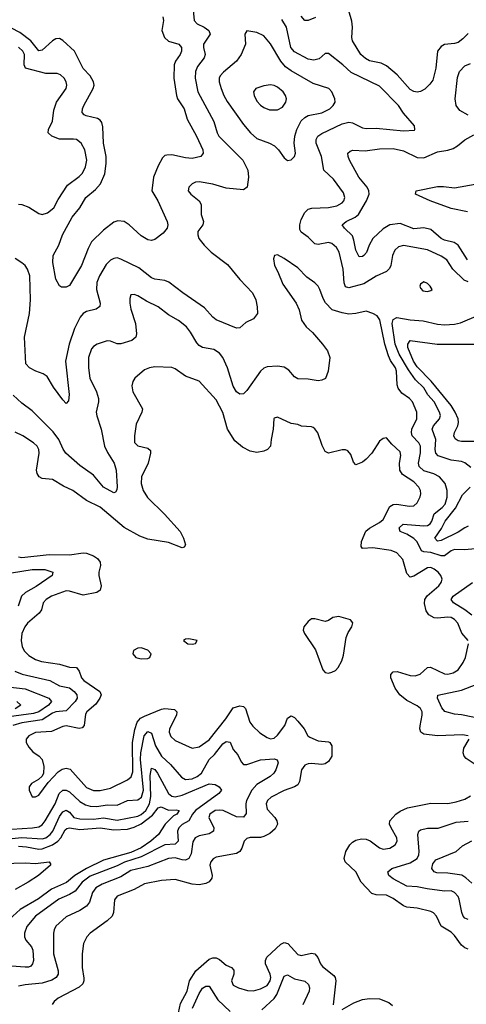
# Model space of a CAD drawing. Header units: inches. Extents: x 1308407 to 1441228, y 959628 to 1036311.
# Tile 649 of 656: x 1405697 to 1408318, y 1003533 to 1009314. Entities that reach past the tile are written whole.
import ezdxf

# ---------------------------------------------------------------- set-up
doc = ezdxf.new("R2010")
doc.units = ezdxf.units.IN
doc.header["$MEASUREMENT"] = 0
doc.layers.add('B4000', color=7, linetype='Continuous')

msp = doc.modelspace()

# ---------------------------------------------------------------- linework, layer by layer
at = {"layer": 'B4000', "color": 5}
for points, elevation in [([(1406714.3, 1009390), (1406720.3, 1009310), (1406739.5, 1009290), (1406780.9, 1009270), (1406808, 1009250), (1406815.8, 1009230), (1406775.4, 1009170), (1406775.2, 1009150), (1406786.3, 1009110), (1406780.5, 1009090), (1406741.2, 1009038.8), (1406728.8, 1009010), (1406727.3, 1008970), (1406742, 1008890), (1406835.8, 1008715.8), (1406856.4, 1008650), (1406866.9, 1008630), (1407007.5, 1008490), (1407035.5, 1008430), (1407040.7, 1008390), (1407032.2, 1008330), (1407010, 1008314.7), (1406910, 1008324.3), (1406830, 1008349), (1406750, 1008361.6), (1406730, 1008359.3), (1406710, 1008349.7), (1406690.3, 1008330), (1406686, 1008310), (1406701.1, 1008290), (1406750.3, 1008250), (1406762.8, 1008230), (1406763.2, 1008170), (1406776, 1008130), (1406771.6, 1008110), (1406742.3, 1008070), (1406742.2, 1008050), (1406749.4, 1008030), (1406780.5, 1007990), (1406821, 1007950), (1406916.3, 1007876.3), (1406988.7, 1007788.7), (1407064, 1007710), (1407083.2, 1007670), (1407091.8, 1007628.2), (1407092.4, 1007590), (1407070, 1007558), (1407024.6, 1007535.4), (1406990, 1007505.6), (1406970, 1007503), (1406850, 1007552.4), (1406830, 1007567.1), (1406781.6, 1007621.6), (1406654.5, 1007710), (1406573, 1007773), (1406550, 1007782.2), (1406490, 1007790.6), (1406470, 1007798.2), (1406396.6, 1007856.6), (1406290, 1007908.7), (1406270, 1007915.1), (1406250, 1007912.6), (1406230, 1007901.7), (1406203.8, 1007876.2), (1406165.5, 1007810), (1406150, 1007772), (1406148.8, 1007730), (1406170.2, 1007650), (1406167, 1007630), (1406145.5, 1007614.5), (1406090, 1007600.7), (1406070, 1007588.8), (1406052, 1007568), (1406019.2, 1007500.8), (1405987.2, 1007410), (1405966.4, 1007310), (1405987, 1007113), (1405983.7, 1007076.3), (1405970, 1007061.6), (1405950, 1007081.6), (1405896.4, 1007156.4), (1405859, 1007219), (1405835.3, 1007235.3), (1405792.3, 1007250), (1405754.5, 1007270), (1405733.3, 1007293.3), (1405726.3, 1007450), (1405754, 1007590), (1405759.8, 1007670), (1405756.8, 1007810), (1405743.1, 1007850), (1405729.7, 1007870), (1405710, 1007887.3), (1405670, 1007912.9)], 2640), ([(1406536.9, 1009330), (1406541.6, 1009310), (1406531.8, 1009250), (1406546.3, 1009210), (1406570, 1009187.5), (1406631.8, 1009170), (1406647.5, 1009150), (1406647.2, 1009130), (1406639.8, 1009110), (1406611.6, 1009070), (1406604.7, 1009050), (1406601.5, 1008970), (1406617, 1008870), (1406624.2, 1008850), (1406663, 1008790), (1406681, 1008730), (1406734.5, 1008630), (1406771.4, 1008550), (1406774.9, 1008530), (1406760.7, 1008510), (1406710, 1008499.8), (1406670, 1008502.3), (1406590, 1008520.3), (1406560.4, 1008519.6), (1406550, 1008516.3), (1406536.3, 1008503.7), (1406510, 1008456.9), (1406482.5, 1008390), (1406473.4, 1008310), (1406507.8, 1008250), (1406561.9, 1008130), (1406566.6, 1008110), (1406563.5, 1008090), (1406539.5, 1008060.5), (1406490, 1008023.5), (1406470, 1008017.6), (1406450, 1008021), (1406410, 1008044.8), (1406340.3, 1008110), (1406310, 1008129.1), (1406273.6, 1008133.6), (1406250, 1008126.1), (1406190, 1008079.2), (1406119.4, 1008010), (1406098.8, 1007970), (1406059.3, 1007870), (1405990, 1007754.3), (1405970, 1007743.5), (1405943.3, 1007743.3), (1405930, 1007751.8), (1405909.8, 1007789.8), (1405890.8, 1007889.2), (1405893.3, 1007930), (1405927.1, 1007990), (1405947.8, 1008050), (1406005.7, 1008154.3), (1406050.9, 1008209.1), (1406085.2, 1008270), (1406142.5, 1008317.5), (1406170.9, 1008350), (1406196.4, 1008410), (1406204.6, 1008470), (1406204.1, 1008510), (1406189.9, 1008590), (1406184.6, 1008684.6), (1406178.8, 1008710), (1406170, 1008723.5), (1406153.8, 1008733.9), (1406087, 1008750), (1406075.8, 1008755.8), (1406064.8, 1008770), (1406065.8, 1008790), (1406073.6, 1008810), (1406129.2, 1008910), (1406134.5, 1008930), (1406131.1, 1008950), (1406110, 1008984.5), (1406070, 1009026.8), (1406018.7, 1009130), (1405950, 1009192.2), (1405930, 1009203.7), (1405910, 1009201.7), (1405890, 1009190.5), (1405830, 1009135.9), (1405810, 1009131.4), (1405762.9, 1009190), (1405698, 1009238), (1405650, 1009264.2)], 2620), ([(1407433.3, 1009326.7), (1407390, 1009309.8), (1407370, 1009309.8), (1407350, 1009335.1)], 2620), ([(1408330, 1009233.3), (1408298.6, 1009201.4), (1408270, 1009181), (1408250, 1009174), (1408190, 1009168.4), (1408170, 1009157.4), (1408149.1, 1009130), (1408138.8, 1009030), (1408121.2, 1008958.8), (1408104.9, 1008935.1), (1408074.3, 1008905.7), (1408050, 1008891.7), (1408030, 1008888.4), (1408010, 1008892.9), (1407990, 1008904.5), (1407913.2, 1008990), (1407850, 1009042.9), (1407819.1, 1009059.1), (1407750, 1009072.8), (1407726, 1009086), (1407699.5, 1009110), (1407650.7, 1009190), (1407645.7, 1009210), (1407649.8, 1009270), (1407645.8, 1009305.8), (1407630, 1009366)], 2620), ([(1408330, 1007775.8), (1408305.3, 1007785.3), (1408239.9, 1007850), (1408203.7, 1007903.7), (1408170, 1007926), (1408090, 1007963.2), (1407950, 1007988.9), (1407920.1, 1007979.9), (1407899.4, 1007960.6), (1407885.4, 1007930), (1407875.9, 1007870), (1407867.1, 1007852.9), (1407850, 1007836.4), (1407790, 1007807.9), (1407717.6, 1007762.4), (1407630, 1007740.5), (1407610, 1007745.8), (1407601.3, 1007770), (1407596.7, 1007850), (1407571.7, 1007950), (1407556.8, 1007976.8), (1407530, 1007999.5), (1407510, 1008005.2), (1407450, 1007994.6), (1407430, 1007997.2), (1407390, 1008036.8), (1407350, 1008066.2), (1407342.3, 1008082.3), (1407340.9, 1008110), (1407350, 1008141.3), (1407370, 1008181.7), (1407390, 1008200.7), (1407411.8, 1008208.2), (1407510, 1008211.3), (1407558.6, 1008221.4), (1407590, 1008238.5), (1407599.3, 1008250), (1407606, 1008270), (1407598.5, 1008298.5), (1407538.2, 1008378.2), (1407481.6, 1008430), (1407468.7, 1008510), (1407436.5, 1008590), (1407437.3, 1008610), (1407447, 1008630), (1407470, 1008646.8), (1407590, 1008702), (1407630, 1008711.7), (1407650, 1008707.6), (1407710, 1008679.7), (1407730, 1008675.8), (1407790, 1008677), (1407950, 1008661.8), (1408013.6, 1008666.4), (1408017.2, 1008670), (1408013.6, 1008690), (1407950, 1008764.7), (1407921.1, 1008810), (1407810, 1008924.8), (1407643.5, 1009003.5), (1407592.9, 1009050), (1407510, 1009115.8), (1407490, 1009116.2), (1407454.7, 1009085.3), (1407423.7, 1009076.3), (1407390, 1009083.2), (1407310, 1009125.2), (1407289.4, 1009150), (1407263.2, 1009270), (1407235.3, 1009315.3)], 2640), ([(1405690, 1008230.2), (1405710, 1008228.3), (1405750, 1008213), (1405810, 1008175.6), (1405830, 1008171.1), (1405860.7, 1008179.3), (1405897.2, 1008210), (1405922.5, 1008257.5), (1405978.1, 1008341.9), (1406047.1, 1008392.8), (1406066.4, 1008413.6), (1406084.1, 1008450), (1406090.7, 1008490), (1406079.4, 1008550), (1406057.2, 1008590), (1406030, 1008609.8), (1406013, 1008613), (1405930, 1008612.1), (1405886.3, 1008630), (1405865.1, 1008650), (1405865.7, 1008670), (1405890, 1008718.8), (1405897.3, 1008782.7), (1405912.6, 1008830), (1405970.6, 1008910), (1405974.4, 1008930), (1405970.8, 1008950), (1405959.1, 1008970), (1405936.2, 1008990), (1405917.4, 1008997.4), (1405850, 1008997.5), (1405731.2, 1009030), (1405724.1, 1009050), (1405725.2, 1009110), (1405716.5, 1009130), (1405690, 1009152.6)], 2640), ([(1408330, 1008754.1), (1408280.7, 1008780.7), (1408259.5, 1008810), (1408253.2, 1008850), (1408265.9, 1008974.1), (1408279.1, 1009010), (1408310, 1009042.7), (1408342.5, 1009057.5)], 2620), ([(1408324.6, 1007904.6), (1408270, 1007990.5), (1408246.7, 1008006.8), (1408190, 1008019.9), (1408170, 1008028.9), (1408110, 1008082.5), (1408070, 1008093), (1408010, 1008086.6), (1407930, 1008117.3), (1407870, 1008109.9), (1407830, 1008086.5), (1407770, 1008029.8), (1407747.9, 1007990), (1407731.8, 1007948.2), (1407717.6, 1007930), (1407710, 1007922.8), (1407690, 1007922.2), (1407670, 1007960.5), (1407659.3, 1008019.3), (1407650, 1008044.2), (1407603.1, 1008090), (1407589.7, 1008110), (1407612.6, 1008130), (1407665.7, 1008154.3), (1407685.4, 1008170), (1407732.4, 1008250), (1407747.7, 1008290), (1407746.3, 1008310), (1407736.3, 1008330), (1407687.6, 1008390), (1407632.1, 1008490), (1407624.4, 1008510), (1407623.9, 1008530), (1407636.9, 1008543.1), (1407651.6, 1008548.4), (1407724.5, 1008544.5), (1407810, 1008555.4), (1407890, 1008557.9), (1407950, 1008544.6), (1408030, 1008505.8), (1408070, 1008503.9), (1408150, 1008537.8), (1408210, 1008547.3), (1408241.9, 1008558.1), (1408267, 1008573), (1408310, 1008609.4), (1408362.6, 1008637.4)], 2620), ([(1408325.8, 1008185.8), (1408230, 1008206.2), (1408106.2, 1008250), (1408020.5, 1008290), (1408024.5, 1008310), (1408150, 1008334.8), (1408184.6, 1008335.4), (1408250, 1008326.2), (1408370, 1008349.3)], 2580), ([(1408370, 1006207.9), (1408310, 1006201.6), (1408250, 1006202.6), (1408230, 1006195.9), (1408190, 1006165.8), (1408170, 1006167), (1408110, 1006186), (1408068.9, 1006188.9), (1408056.4, 1006196.4), (1408030, 1006247.9), (1408010, 1006268.2), (1407970, 1006293.3), (1407929.7, 1006310), (1407924.3, 1006330), (1407948.8, 1006351.2), (1408070, 1006341.7), (1408090, 1006344.3), (1408106.4, 1006353.6), (1408116.9, 1006370), (1408130, 1006412.7), (1408177.6, 1006450), (1408195, 1006470), (1408206, 1006510), (1408205.3, 1006550), (1408195.4, 1006590), (1408160.8, 1006630), (1408128.5, 1006648.5), (1408070, 1006665.1), (1408042.6, 1006690), (1408038.8, 1006710), (1408049.9, 1006770.1), (1408049.9, 1006810), (1408040.5, 1006830), (1408001.3, 1006870), (1407996.1, 1006890), (1407999.4, 1006910), (1408027.4, 1006970), (1408028.1, 1007010), (1408002, 1007070), (1407985.8, 1007090), (1407940.9, 1007120.9), (1407919.3, 1007150), (1407913.1, 1007170), (1407907.9, 1007250), (1407902.1, 1007270), (1407873.4, 1007313.4), (1407861, 1007341), (1407839.9, 1007410), (1407811.7, 1007551.6), (1407795, 1007575), (1407769.5, 1007590), (1407730, 1007603.5), (1407670, 1007588.7), (1407630, 1007585.6), (1407590, 1007592.4), (1407531.2, 1007611.2), (1407491.8, 1007651.8), (1407477.7, 1007677.7), (1407459.3, 1007730), (1407448.4, 1007750), (1407430, 1007769.7), (1407383.2, 1007803.2), (1407330, 1007856.5), (1407250, 1007912.8), (1407210, 1007934), (1407192, 1007930), (1407186, 1007910), (1407193, 1007870), (1407212.8, 1007832.8), (1407241.2, 1007761.2), (1407320.9, 1007650), (1407336.9, 1007610), (1407351.6, 1007550), (1407378.9, 1007510), (1407416.7, 1007476.7), (1407475.3, 1007410), (1407504.2, 1007370), (1407517, 1007330), (1407507.7, 1007250), (1407492, 1007208), (1407470, 1007197), (1407450, 1007194), (1407390, 1007203.5), (1407330, 1007205.1), (1407310, 1007217.6), (1407276.9, 1007256.9), (1407250, 1007273.1), (1407210, 1007280.3), (1407150, 1007275.8), (1407130, 1007267.3), (1407110, 1007249.7), (1407030, 1007136.8), (1407010, 1007116.8), (1406990, 1007114.7), (1406970, 1007128.4), (1406950, 1007162.4), (1406917.8, 1007270), (1406889, 1007330), (1406870, 1007355.8), (1406837.3, 1007377.3), (1406770, 1007389.8), (1406750, 1007400.9), (1406736.5, 1007416.5), (1406700.4, 1007480.4), (1406676, 1007510), (1406630, 1007548.9), (1406570, 1007580.7), (1406510, 1007627.9), (1406441.6, 1007661.6), (1406390, 1007693.3), (1406370, 1007701.3), (1406350, 1007698), (1406343.2, 1007676.8), (1406342.8, 1007650), (1406350, 1007614), (1406377.5, 1007530), (1406382.8, 1007470), (1406379.6, 1007450), (1406355.5, 1007430), (1406290, 1007411.4), (1406270, 1007411.6), (1406230, 1007427.6), (1406210, 1007428.5), (1406151.3, 1007408.7), (1406130, 1007395.6), (1406119, 1007381), (1406100.2, 1007330), (1406100.2, 1007270), (1406109.3, 1007210), (1406148.2, 1007130), (1406159.7, 1007090), (1406160.2, 1007070), (1406146.9, 1007010), (1406149.1, 1006989.1), (1406175.1, 1006910), (1406195.7, 1006810), (1406213.1, 1006773.1), (1406252.6, 1006710), (1406264.2, 1006670), (1406268.4, 1006571.6), (1406266.4, 1006553.6), (1406259.3, 1006540.7), (1406250, 1006535.6), (1406189.9, 1006569.9), (1406130, 1006640.4), (1406050, 1006696.5), (1405968.6, 1006768.6), (1405952.8, 1006792.8), (1405927.8, 1006850), (1405894.4, 1006894.4), (1405770, 1007016.8), (1405710, 1007061.7), (1405659.1, 1007110)], 2660), ([(1408344.9, 1006684.9), (1408310, 1006712.5), (1408290, 1006719.4), (1408230, 1006727.5), (1408154.3, 1006754.3), (1408140.2, 1006770), (1408136.4, 1006790), (1408138.7, 1006850), (1408118.8, 1006910), (1408126.3, 1006930), (1408160.7, 1006970), (1408166.9, 1006990), (1408162.1, 1007010), (1408130.8, 1007070), (1408092.3, 1007112.3), (1408070, 1007153.3), (1408019.8, 1007199.8), (1407978.3, 1007258.3), (1407924.3, 1007350), (1407900.9, 1007410), (1407882.4, 1007530), (1407890, 1007553.7), (1407910, 1007565.5), (1407990, 1007551.8), (1408065.8, 1007545.8), (1408150, 1007526.7), (1408190, 1007522.4), (1408250, 1007526.3), (1408285, 1007535), (1408390, 1007578.6)], 2640), ([(1408370, 1006838.2), (1408290, 1006838.5), (1408270, 1006841.6), (1408252.5, 1006852.5), (1408244.9, 1006870), (1408248.5, 1006890), (1408268.9, 1006930), (1408273.1, 1006950), (1408270.7, 1006970), (1408253.5, 1007010), (1408230, 1007048), (1408111.3, 1007191.3), (1408030, 1007275), (1408008, 1007310), (1407975.2, 1007390), (1407974.8, 1007410), (1407990, 1007431), (1408148.4, 1007408.4), (1408430, 1007409.5)], 2620), ([(1408329.7, 1005670), (1408293.1, 1005713.1), (1408269, 1005770), (1408250, 1005793.3), (1408230, 1005803.2), (1408210, 1005806), (1408150, 1005800.2), (1408130, 1005802.5), (1408099.1, 1005819.1), (1408082.9, 1005842.9), (1408072.7, 1005887.3), (1408075.9, 1005910), (1408089.6, 1005930.4), (1408156.5, 1005990), (1408171.8, 1006010), (1408176.8, 1006030), (1408169.8, 1006050), (1408152.9, 1006070), (1408130, 1006088), (1408110, 1006096.8), (1408090, 1006095.9), (1408010, 1006046.3), (1407990, 1006041.8), (1407970, 1006062.6), (1407945.1, 1006145.1), (1407910, 1006184.8), (1407877, 1006197), (1407770, 1006213.5), (1407709.9, 1006209.9), (1407702, 1006222), (1407704.1, 1006250), (1407729.4, 1006310.6), (1407750, 1006328.4), (1407810, 1006361.5), (1407830, 1006379.6), (1407870, 1006455.5), (1407890, 1006467.8), (1407910, 1006470.2), (1407983.1, 1006456.9), (1408010, 1006459), (1408030, 1006477), (1408048, 1006512), (1408051.8, 1006530), (1408048.9, 1006550), (1408039.4, 1006570), (1408010, 1006600.6), (1407944.4, 1006644.4), (1407928.4, 1006670), (1407926.2, 1006710), (1407934.9, 1006754.9), (1407930, 1006777.6), (1407881.5, 1006821.5), (1407850, 1006859.5), (1407830, 1006855.6), (1407810, 1006839.6), (1407763.1, 1006770), (1407730, 1006734), (1407710, 1006717), (1407670, 1006701.2), (1407655.5, 1006715.5), (1407641.5, 1006761.5), (1407623.7, 1006783.7), (1407610, 1006789.3), (1407590, 1006789.4), (1407510, 1006769.5), (1407490, 1006779.3), (1407473.3, 1006813.3), (1407447.7, 1006887.7), (1407430, 1006911.8), (1407418.8, 1006918.8), (1407410, 1006923.6), (1407351.8, 1006928.2), (1407330, 1006937.3), (1407290, 1006944.2), (1407210, 1006979.5), (1407190, 1006974), (1407188.4, 1006970), (1407185.5, 1006910), (1407172.3, 1006850), (1407170, 1006809.6), (1407152.2, 1006790), (1407130, 1006781.7), (1407090, 1006773.7), (1407050, 1006779.8), (1407004.2, 1006804.2), (1406960.8, 1006840.8), (1406916.8, 1006910), (1406890, 1007007.8), (1406850, 1007082.2), (1406751.3, 1007191.3), (1406670, 1007221.4), (1406610, 1007264.4), (1406590, 1007272.4), (1406490, 1007276.4), (1406458.8, 1007270), (1406430, 1007258), (1406372.7, 1007210), (1406360.4, 1007190), (1406355.1, 1007164.9), (1406360.3, 1007130), (1406417.4, 1007030), (1406413.4, 1007010), (1406381, 1006939), (1406370.3, 1006870), (1406371.8, 1006831.8), (1406391.5, 1006811.5), (1406450, 1006797.6), (1406464.1, 1006784.1), (1406465.3, 1006770), (1406452.2, 1006710), (1406411.9, 1006630), (1406409.4, 1006590), (1406421.9, 1006550), (1406447.8, 1006507.8), (1406547.4, 1006410), (1406638.9, 1006310), (1406658.3, 1006270), (1406670.4, 1006230), (1406663.5, 1006216.5), (1406650, 1006214), (1406570, 1006244.1), (1406450, 1006263.2), (1406402.2, 1006282.2), (1406310, 1006333.2), (1406170, 1006452.3), (1406090, 1006490.6), (1406010, 1006550.8), (1405955.2, 1006575.2), (1405890, 1006614.5), (1405830, 1006619.7), (1405812.3, 1006630), (1405800.4, 1006650), (1405796.8, 1006670), (1405811.6, 1006770), (1405809.8, 1006790), (1405800.4, 1006810), (1405778, 1006830), (1405715.1, 1006870), (1405670, 1006892.4)], 2680), ([(1408330, 1006340.3), (1408310, 1006331.6), (1408270, 1006305.3), (1408170, 1006255.9), (1408150, 1006252.1), (1408133.1, 1006270), (1408173.9, 1006326.1), (1408194.1, 1006370), (1408254.6, 1006445.4), (1408295.5, 1006524.5), (1408341.7, 1006570)], 2640), ([(1405690, 1006160.2), (1405710, 1006156.3), (1405870, 1006175), (1405990, 1006171.3), (1406070, 1006183.2), (1406090, 1006182.3), (1406130, 1006166.8), (1406154, 1006150), (1406169.2, 1006130), (1406171.2, 1006110), (1406160.9, 1006070), (1406160.8, 1006050), (1406175.1, 1005990), (1406170, 1005965.4), (1406149.4, 1005950.6), (1406070, 1005936), (1405990, 1005959.5), (1405970, 1005959.9), (1405883.6, 1005930), (1405853.4, 1005910), (1405834.7, 1005890), (1405824.6, 1005850), (1405811.8, 1005830), (1405743.2, 1005770), (1405727.6, 1005750), (1405710.1, 1005710), (1405705.2, 1005670), (1405712.4, 1005632.4), (1405726, 1005606), (1405750, 1005581.7), (1405790, 1005557.5), (1405824.9, 1005544.9), (1405930, 1005530.1), (1405990, 1005513.2), (1406030.1, 1005510.1), (1406046.2, 1005490), (1406060.5, 1005450), (1406073.5, 1005433.5), (1406166.7, 1005370), (1406174.7, 1005350), (1406167.5, 1005330), (1406144, 1005296), (1406092.1, 1005250), (1406083.7, 1005236.3), (1406075.8, 1005170), (1406063.8, 1005156.2), (1406047.1, 1005152.9), (1405970, 1005167.3), (1405950, 1005164.1), (1405884.8, 1005135.2), (1405790, 1005128.2), (1405750.2, 1005110), (1405734.7, 1005090), (1405734.5, 1005070), (1405750, 1005042), (1405774.8, 1005014.8), (1405811.4, 1004990), (1405830.1, 1004970.1), (1405839.3, 1004930), (1405836.9, 1004890), (1405828.3, 1004871.7), (1405807.4, 1004852.6), (1405766, 1004830), (1405752.7, 1004810), (1405752.7, 1004790), (1405770, 1004751), (1405790, 1004750.6), (1405810, 1004760.5), (1405865.3, 1004834.7), (1405922.8, 1004897.2), (1405946, 1004914), (1405970, 1004920.1), (1405992.7, 1004912.7), (1406090, 1004805.6), (1406130, 1004787.7), (1406170, 1004788.6), (1406230, 1004802.5), (1406330, 1004850.1), (1406350.6, 1004869.4), (1406361.2, 1004898.8), (1406359.2, 1005070), (1406373.1, 1005146.9), (1406387.1, 1005190), (1406407, 1005213), (1406430, 1005225.8), (1406530, 1005265.9), (1406550, 1005269.6), (1406604.9, 1005264.9), (1406619.7, 1005250), (1406616.6, 1005230), (1406577.2, 1005150), (1406575.1, 1005130), (1406584.7, 1005104.7), (1406610, 1005081), (1406710, 1005036.3), (1406750, 1005045.1), (1406810, 1005085.2), (1406907.4, 1005210), (1406950, 1005273.8), (1406990, 1005286.4), (1407010, 1005282.4), (1407021.8, 1005270), (1407048.6, 1005190), (1407065.2, 1005165.2), (1407107.3, 1005127.3), (1407150, 1005098.9), (1407170, 1005091.9), (1407190, 1005095.6), (1407210, 1005112.9), (1407253.3, 1005170), (1407270, 1005212.4), (1407290, 1005227.6), (1407310, 1005217.3), (1407330, 1005194.7), (1407367.2, 1005150), (1407388.9, 1005110), (1407400.8, 1005100.7), (1407450, 1005080.5), (1407510, 1005074.2), (1407517.6, 1005070), (1407530.2, 1005050.2), (1407530.2, 1004990), (1407510, 1004959.1), (1407490, 1004945), (1407470, 1004940.7), (1407410, 1004946.8), (1407390, 1004945.2), (1407370, 1004936.5), (1407351.6, 1004910), (1407339.1, 1004840.9), (1407330, 1004822.2), (1407310.7, 1004809.3), (1407250, 1004789.1), (1407174, 1004750), (1407152.6, 1004730), (1407144.5, 1004710), (1407150, 1004678.7), (1407193.8, 1004630), (1407205.5, 1004610), (1407210.3, 1004590), (1407197.2, 1004562.8), (1407164.5, 1004535.5), (1407130, 1004517.4), (1407110, 1004512.4), (1407050, 1004512.2), (1407030, 1004507.4), (1407014.4, 1004490), (1407001.8, 1004450), (1406990.2, 1004430), (1406970, 1004418.7), (1406850, 1004396.8), (1406832.6, 1004387.4), (1406819.1, 1004370), (1406814, 1004350), (1406827.3, 1004290), (1406825.5, 1004274.5), (1406808.7, 1004251.3), (1406790, 1004242.3), (1406750, 1004235), (1406710, 1004239.2), (1406610, 1004265.4), (1406530, 1004260.8), (1406430, 1004239.9), (1406370, 1004207.2), (1406270, 1004168.7), (1406252.8, 1004147.2), (1406248.7, 1004071.3), (1406239.7, 1004050), (1406210, 1004022.4), (1406111.4, 1003950), (1406091.4, 1003928.6), (1406072.1, 1003890), (1406063.5, 1003830), (1406063.9, 1003750), (1406073.8, 1003686.1), (1406074.2, 1003670), (1406067.5, 1003652.5), (1406046, 1003634), (1405922.3, 1003570), (1405899.1, 1003550), (1405888.1, 1003531.9)], 2680), ([(1405650, 1006066.8), (1405770, 1006086.2), (1405845.5, 1006085.5), (1405892.2, 1006070), (1405887.4, 1006050), (1405794, 1005986), (1405731.8, 1005950), (1405707.2, 1005930), (1405687.5, 1005870)], 2660), ([(1408350, 1005818.4), (1408309.9, 1005850), (1408244.1, 1005890), (1408228.8, 1005910), (1408241.5, 1005930), (1408355.6, 1006010)], 2660), ([(1408329.7, 1005109.7), (1408296.2, 1005116.2), (1408150, 1005109.9), (1408070, 1005119), (1408051.1, 1005130), (1408046, 1005150), (1408047.4, 1005167.4), (1408059.7, 1005230), (1408058.8, 1005250), (1408050.6, 1005270), (1408030, 1005286), (1407970, 1005316.8), (1407929.2, 1005350), (1407900.2, 1005390), (1407874.6, 1005450), (1407874.7, 1005470), (1407890, 1005485.3), (1407912.9, 1005487.1), (1407990, 1005462.7), (1408018.8, 1005461.2), (1408047.9, 1005472.1), (1408090, 1005510.1), (1408108, 1005512), (1408190, 1005473.6), (1408210, 1005471.6), (1408240.6, 1005479.4), (1408270, 1005496.5), (1408300.9, 1005539.1), (1408312.9, 1005570), (1408331.9, 1005650)], 2680), ([(1405668.8, 1005488.8), (1405712.1, 1005472.1), (1405874.3, 1005434.3), (1405930, 1005403.8), (1405990, 1005390.6), (1406017.8, 1005370), (1406032.3, 1005350), (1406034.7, 1005330), (1406022.9, 1005310), (1405970, 1005255.9), (1405910, 1005251.1), (1405890, 1005243.3), (1405830, 1005203.6), (1405710, 1005185.9), (1405657.8, 1005170)], 2660), ([(1405610, 1005399.5), (1405730, 1005385.6), (1405868, 1005330), (1405884.2, 1005310), (1405867.1, 1005290), (1405810, 1005249.7), (1405778.6, 1005241.4), (1405590, 1005214.6)], 2640), ([(1408490.6, 1005190.6), (1408290, 1005233), (1408250, 1005237.5), (1408193, 1005253), (1408174, 1005274), (1408148.7, 1005330), (1408151.2, 1005348.8), (1408290, 1005376.6), (1408375.9, 1005410)], 2660), ([(1405681.2, 1005310), (1405704.2, 1005290), (1405670, 1005267.2)], 2620), ([(1405590, 1004557.5), (1405771.5, 1004568.5), (1405810, 1004574.7), (1405830, 1004587.4), (1405847.1, 1004610), (1405905.8, 1004710), (1405929.4, 1004770.6), (1405950, 1004790.1), (1405970, 1004790.7), (1405990, 1004779.6), (1406050, 1004723.3), (1406083.7, 1004703.7), (1406110, 1004696.1), (1406150, 1004694.8), (1406210, 1004705.1), (1406270, 1004702.9), (1406330, 1004729), (1406390, 1004732.7), (1406411.4, 1004748.6), (1406423.8, 1004790), (1406406.4, 1004970), (1406407.6, 1005010), (1406428.3, 1005110), (1406450, 1005135.6), (1406470, 1005125.3), (1406495.1, 1005050), (1406529, 1004990), (1406581.8, 1004941.8), (1406647.1, 1004867.1), (1406670, 1004852.6), (1406710, 1004856.1), (1406739.5, 1004870), (1406764.6, 1004890), (1406809.3, 1004970), (1406839.9, 1005000.1), (1406890, 1005062.3), (1406910, 1005075.9), (1406932.1, 1005072), (1406950.2, 1005030), (1406978.4, 1004998.4), (1406996.2, 1004956.2), (1407010, 1004941.3), (1407030, 1004941.3), (1407110, 1004968.9), (1407190, 1004973.7), (1407208.8, 1004968.8), (1407213.4, 1004950), (1407200.2, 1004910), (1407188.4, 1004890), (1407168.1, 1004870), (1407090, 1004823), (1407059.4, 1004790), (1407028.8, 1004730), (1407024.7, 1004710), (1407026.2, 1004653.8), (1407010, 1004630.9), (1406970, 1004633.6), (1406890.8, 1004670), (1406870, 1004673.6), (1406844.4, 1004670), (1406813.8, 1004650), (1406807.1, 1004630), (1406837.4, 1004570), (1406835.5, 1004550), (1406810, 1004534.5), (1406750, 1004521.5), (1406726.4, 1004510), (1406713.9, 1004486.1), (1406702.8, 1004417.2), (1406690, 1004389), (1406670, 1004379.9), (1406650, 1004380.9), (1406610, 1004392.6), (1406570, 1004389.9), (1406450, 1004343), (1406350, 1004318), (1406290, 1004281.8), (1406180.8, 1004239.2), (1406143.6, 1004216.5), (1406124.3, 1004190), (1406107.9, 1004132.1), (1406090.2, 1004110), (1406050, 1004084.3), (1405970, 1004046.3), (1405910, 1003991), (1405899.7, 1003970), (1405895.9, 1003950), (1405896.1, 1003830), (1405923.5, 1003730), (1405922.6, 1003710), (1405912.2, 1003690), (1405885.9, 1003674.1), (1405830, 1003657.2), (1405730, 1003648.3), (1405690, 1003639.3)], 2660), ([(1408370, 1004940.7), (1408316.8, 1004976.8), (1408306, 1004990), (1408299.8, 1005010), (1408303.5, 1005036.5), (1408335.4, 1005090)], 2680), ([(1405534.8, 1004494.8), (1405710, 1004511.9), (1405830, 1004503.8), (1405850, 1004510.5), (1405876.1, 1004530), (1405891.4, 1004550), (1405930, 1004635.3), (1405950, 1004662.2), (1405970, 1004672.5), (1405990, 1004660.6), (1406015.2, 1004630), (1406050, 1004621.4), (1406130, 1004620.1), (1406190, 1004627.8), (1406270, 1004614.4), (1406390, 1004638.3), (1406410, 1004647.4), (1406437.6, 1004670), (1406459.4, 1004710), (1406467.7, 1004752.3), (1406462.8, 1004877.2), (1406470, 1004920.2), (1406490, 1004912.1), (1406506.5, 1004890), (1406570, 1004771), (1406590, 1004754.5), (1406610, 1004752.1), (1406650, 1004761.1), (1406810, 1004828.1), (1406844.6, 1004824.6), (1406868.9, 1004810), (1406881.6, 1004790), (1406866, 1004770), (1406728.9, 1004671.1), (1406711.7, 1004650), (1406690.4, 1004609.6), (1406650, 1004588.1), (1406630.6, 1004570), (1406624.1, 1004550), (1406627, 1004490), (1406610, 1004473.5), (1406550, 1004469.5), (1406410, 1004398), (1406312.3, 1004367.7), (1406270, 1004346.5), (1406110, 1004285.1), (1406063.6, 1004250), (1406022.3, 1004197.7), (1405990, 1004177.3), (1405927.8, 1004150), (1405789.4, 1004050), (1405739.8, 1003990), (1405724.6, 1003950), (1405725.5, 1003930), (1405734, 1003910), (1405766.6, 1003870), (1405773.6, 1003850), (1405777.8, 1003790), (1405773.2, 1003770), (1405762.2, 1003757.8), (1405748.5, 1003751.5), (1405730, 1003750.4), (1405650, 1003757.3)], 2640), ([(1408330, 1003857.5), (1408310, 1003864.3), (1408290, 1003881), (1408250, 1003936.8), (1408230, 1003956.8), (1408171.2, 1003991.2), (1408143.1, 1004050), (1408126, 1004070), (1408110, 1004078), (1408030, 1004097.8), (1407970, 1004104.1), (1407950, 1004111.2), (1407890, 1004153.3), (1407850, 1004173.4), (1407790, 1004175.3), (1407764.3, 1004184.3), (1407701.7, 1004250), (1407670, 1004311.2), (1407607, 1004370), (1407600.8, 1004390), (1407610.5, 1004430), (1407635.4, 1004470), (1407650, 1004485.2), (1407670, 1004496.3), (1407704, 1004504), (1407730, 1004502.7), (1407753.5, 1004493.5), (1407810, 1004451.3), (1407830, 1004444), (1407870, 1004449.4), (1407900.4, 1004470), (1407912.8, 1004490), (1407911.6, 1004510), (1407876.8, 1004570), (1407868.5, 1004590), (1407869.7, 1004610), (1407904.5, 1004650), (1407930, 1004667.8), (1407974.3, 1004685.7), (1408110, 1004714.3), (1408210, 1004712.6), (1408258.6, 1004721.4), (1408310, 1004737.3), (1408343.7, 1004756.3)], 2680), ([(1405690, 1004460.8), (1405738, 1004458), (1405810, 1004444.4), (1405830, 1004446.2), (1405889.3, 1004470), (1405921.2, 1004490), (1405939.4, 1004510), (1405963.2, 1004556.8), (1405974.2, 1004565.8), (1405990, 1004568.5), (1406050, 1004560.2), (1406170, 1004568.8), (1406250, 1004557.6), (1406330, 1004561.6), (1406370, 1004572.6), (1406410, 1004592.6), (1406475.9, 1004644.1), (1406510, 1004686.1), (1406526.9, 1004693.1), (1406570, 1004673.5), (1406615, 1004675), (1406632.3, 1004670), (1406618.8, 1004650), (1406600.9, 1004639.1), (1406551, 1004590), (1406511.5, 1004530), (1406466.5, 1004490), (1406410, 1004451.8), (1406350, 1004424.2), (1406190, 1004378.7), (1406088.7, 1004331.3), (1406021.3, 1004290), (1405971.4, 1004248.6), (1405883.3, 1004210), (1405807.1, 1004152.9), (1405699.8, 1004090), (1405635.7, 1004030)], 2620), ([(1408330, 1004030.7), (1408310, 1004038.7), (1408300.7, 1004050), (1408292.2, 1004072.2), (1408277.5, 1004150), (1408270, 1004166.2), (1408250, 1004188.9), (1408230, 1004198.5), (1408190, 1004198), (1408089.6, 1004210.4), (1408030, 1004223), (1407970, 1004226.5), (1407888.3, 1004270), (1407863.5, 1004290), (1407857.6, 1004310), (1407882, 1004330), (1407990, 1004363.1), (1408030.5, 1004390), (1408039.9, 1004410), (1408041.2, 1004430), (1408034.4, 1004530), (1408040.4, 1004550), (1408050, 1004558), (1408090, 1004567.5), (1408153.3, 1004566.7), (1408258.2, 1004601.8), (1408330, 1004608.9)], 2660), ([(1408350, 1004244.5), (1408315.9, 1004275.9), (1408291.3, 1004291.3), (1408210, 1004303.9), (1408144.6, 1004304.6), (1408129.8, 1004310), (1408116.7, 1004330), (1408122.4, 1004357.6), (1408139, 1004381), (1408258.5, 1004430), (1408296.8, 1004463.2), (1408350, 1004493.6)], 2640), ([(1405390, 1004353.8), (1405730, 1004364.5), (1405790, 1004360.4), (1405870.1, 1004370.1), (1405877.6, 1004357.6), (1405878.6, 1004350), (1405808.1, 1004290), (1405746.7, 1004250), (1405670, 1004207.7)], 2580), ([(1406630, 1003482.6), (1406641.5, 1003538.5), (1406680.9, 1003610), (1406693.9, 1003670), (1406730.3, 1003729.7), (1406810, 1003797.6), (1406830, 1003806.7), (1406850, 1003805.9), (1406870, 1003796), (1406910, 1003762.3), (1406940.4, 1003750), (1406954.2, 1003734.2), (1406954.7, 1003710), (1406940.2, 1003670), (1406950, 1003645.3), (1406982, 1003630), (1407034.1, 1003614.1), (1407070, 1003613.1), (1407110, 1003623), (1407150, 1003643.2), (1407167.5, 1003670), (1407170.7, 1003690), (1407167.7, 1003710), (1407140.2, 1003770), (1407139.9, 1003790), (1407148.4, 1003810), (1407230, 1003887.1), (1407250, 1003896.5), (1407270.7, 1003890.7), (1407330, 1003826.3), (1407350, 1003819.4), (1407410, 1003833), (1407430, 1003829), (1407447.5, 1003807.5), (1407463.5, 1003770), (1407474.9, 1003754.9), (1407541.7, 1003701.7), (1407549.2, 1003690), (1407552.5, 1003670), (1407537.4, 1003530)], 2680), ([(1407118.6, 1003501.4), (1407190, 1003567.8), (1407207.2, 1003590), (1407250, 1003699), (1407270, 1003705.4), (1407310, 1003682.4), (1407370, 1003668.1), (1407392.3, 1003650), (1407398.4, 1003630), (1407395.5, 1003610), (1407358.1, 1003530)], 2660), ([(1406711.4, 1003510), (1406750, 1003595.8), (1406770, 1003628.1), (1406790, 1003640.4), (1406810, 1003639.8), (1406859.4, 1003559.4), (1406933, 1003490)], 2660), ([(1407590, 1003502), (1407659.2, 1003540.8), (1407710, 1003560.3), (1407750, 1003568), (1407810, 1003565), (1407864.6, 1003544.6), (1407885.2, 1003525.2)], 2680)]:
    msp.add_lwpolyline(points, dxfattribs=dict(at, elevation=elevation))
for points, elevation in [([(1407030, 1009249.2), (1407019.3, 1009230), (1407021.7, 1009170), (1406996.5, 1009110), (1406970.2, 1009069.8), (1406893.2, 1009006.8), (1406874.5, 1008985.5), (1406868.3, 1008970), (1406868.4, 1008950), (1406879, 1008910), (1406894.6, 1008870), (1406914.7, 1008834.7), (1407010, 1008698.3), (1407051.4, 1008650), (1407090, 1008616.9), (1407163, 1008590), (1407193, 1008573), (1407216.4, 1008550), (1407250, 1008502.8), (1407270, 1008486.8), (1407290, 1008490.5), (1407311.1, 1008510), (1407316.8, 1008530), (1407309, 1008590), (1407311.8, 1008630), (1407323.2, 1008670), (1407350, 1008719.7), (1407370, 1008739.4), (1407390, 1008751.3), (1407470, 1008767.3), (1407516.8, 1008790), (1407537.4, 1008810), (1407548.6, 1008830), (1407547.1, 1008850), (1407529.8, 1008889.8), (1407511.6, 1008910), (1407420.3, 1008940.3), (1407290, 1009014.3), (1407257.3, 1009037.3), (1407229.9, 1009070), (1407170, 1009173), (1407130, 1009219.1), (1407090, 1009238.3)], 2660), ([(1407170, 1008930.9), (1407130, 1008925.7), (1407083.8, 1008910), (1407070.4, 1008890), (1407073.4, 1008870), (1407090, 1008836.4), (1407110, 1008813.1), (1407130, 1008798.6), (1407164.1, 1008784.1), (1407210, 1008784.9), (1407238.8, 1008801.2), (1407258.9, 1008830), (1407263.5, 1008850), (1407257.7, 1008870), (1407244.4, 1008890), (1407210, 1008917.8), (1407190, 1008927.6)], 2680), ([(1408070, 1007775.1), (1408050, 1007762), (1408046.7, 1007750), (1408050, 1007738), (1408063.1, 1007723.1), (1408090, 1007718), (1408110, 1007724), (1408117.2, 1007730), (1408106, 1007750), (1408090, 1007766)], 2660), ([(1407570, 1005809.7), (1407535.3, 1005804.7), (1407510, 1005786), (1407490, 1005780.5), (1407430, 1005797), (1407410, 1005796), (1407390, 1005781.2), (1407365.5, 1005750), (1407361.6, 1005730), (1407368.4, 1005710), (1407433.7, 1005613.7), (1407477.4, 1005497.4), (1407490, 1005480.7), (1407510, 1005478), (1407530, 1005483.1), (1407550, 1005492), (1407566.6, 1005510), (1407588.7, 1005550), (1407597.7, 1005582.3), (1407612.5, 1005687.5), (1407624.5, 1005715.5), (1407647.3, 1005750), (1407652, 1005772), (1407639, 1005790)], 2720), ([(1406690, 1005679.3), (1406670, 1005677.2), (1406658, 1005670), (1406684.7, 1005650), (1406710, 1005647.7), (1406728.4, 1005651.6), (1406738, 1005670)], 2720), ([(1406410, 1005626.6), (1406390, 1005624.5), (1406364.9, 1005610), (1406362, 1005590), (1406378.8, 1005570), (1406410, 1005562.4), (1406450, 1005563), (1406461.2, 1005570), (1406469.2, 1005590), (1406450, 1005612.3)], 2720)]:
    msp.add_lwpolyline(points, close=True, dxfattribs=dict(at, elevation=elevation))

doc.saveas('drawing.dxf')
